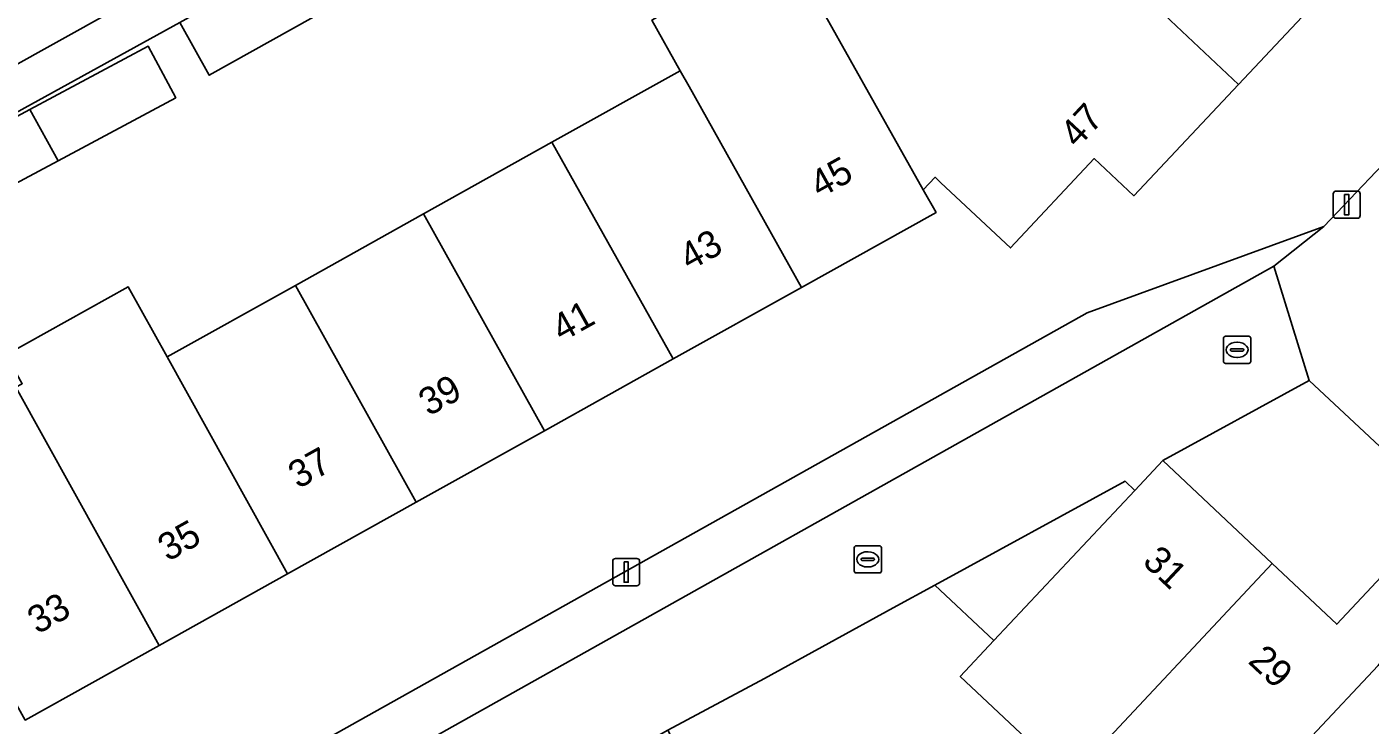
# Model space of a CAD drawing. Extents: x 158472 to 159562, y 388525 to 389606.
# Drawn here: x 159063.3 to 159112.63, y 389253 to 389278.63 of the extents above; entities that cross this region are included whole.
import ezdxf

# ---------------------------------------------------------------- set-up
doc = ezdxf.new("R2010")
doc.units = 0
for name, color, linetype in [('IMGEO_Erf', 7, 'Continuous'), ('IMGEO_Kolk', 7, 'Continuous'), ('IMGEO_Lichtmast', 7, 'Continuous'), ('IMGEO_Muur', 7, 'Continuous'), ('IMGEO_Pand', 7, 'Continuous'), ('IMGEO_Pand_nummerreeks', 7, 'Continuous'), ('IMGEO_Rijbaan_lokaal_open', 7, 'Continuous'), ('IMGEO_Voetpad_open', 7, 'Continuous')]:
    doc.layers.add(name, color=color, linetype=linetype)

msp = doc.modelspace()

# ---------------------------------------------------------------- linework, layer by layer
at = {"layer": 'IMGEO_Erf'}
for points in [[(159019.994, 389284.594), (159021.542, 389280.145), (159029.087, 389258.458), (159049.585, 389269.977), (159048.218, 389272.67), (159051.024, 389274.094), (159052.391, 389271.401), (159068.514, 389280.369), (159073.012, 389282.92), (159070.905, 389286.703), (159073.886, 389288.363), (159075.98, 389284.604), (159081.006, 389287.455), (159084.436, 389289.401), (159087.175, 389290.955)], [(159073.838, 389279.001), (159069.996, 389276.859), (159068.915, 389278.798), (159055.23, 389271.267), (159056.377, 389269.149), (159052.944, 389267.29), (159064.373, 389246.934), (159069.849, 389250), (159102.235, 389268.131), (159110.931, 389271.309), (159123.417, 389284.434)], [(159111.489, 389280.462), (159107.793, 389276.522), (159103.956, 389272.431), (159102.497, 389273.799), (159099.42, 389270.518), (159096.867, 389272.912), (159096.654, 389273.112), (159096.22, 389272.648), (159096.686, 389271.819), (159091.742, 389269.065), (159087.031, 389266.439), (159082.307, 389263.807), (159077.598, 389261.183), (159072.868, 389258.548), (159068.155, 389255.921), (159063.237, 389253.181)], [(159062.537, 389266.587), (159067.019, 389269.084), (159068.444, 389266.517), (159073.157, 389269.143), (159077.869, 389271.768), (159082.581, 389274.394), (159087.294, 389277.02), (159086.254, 389278.88)], [(159116.849, 389259.611), (159110.389, 389265.646), (159105.014, 389262.706), (159109.028, 389258.935), (159111.405, 389256.702), (159113.955, 389259.417)], [(159113.404, 389239.917), (159109.469, 389243.613), (159105.535, 389247.309), (159102.67, 389250), (159101.601, 389251.004), (159097.574, 389254.787), (159098.807, 389256.099), (159096.64, 389258.135), (159095.116, 389257.303), (159090.386, 389254.71), (159086.843, 389252.811), (159088.629, 389249.459), (159091.106, 389247.106), (159097.316, 389241.207), (159098.359, 389242.274), (159099.642, 389241.021), (159101.077, 389239.619), (159100.034, 389238.552), (159106.269, 389232.707), (159111.141, 389228.14), (159122.349, 389217.54)]]:
    msp.add_lwpolyline(points, dxfattribs=at)
msp.add_lwpolyline([(159064.445, 389273.72), (159060.54, 389271.631), (159059.528, 389273.523), (159063.403, 389275.597), (159067.755, 389277.924), (159068.767, 389276.032)], close=True, dxfattribs=at)
at = {"layer": 'IMGEO_Kolk'}
for p, q in [((159107.318, 389267.274), (159108.17, 389267.274)), ((159107.243, 389266.348), (159107.243, 389267.2)), ((159107.502, 389266.768), (159107.502, 389266.78)), ((159107.545, 389266.817), (159107.943, 389266.817)), ((159107.731, 389267.054), (159107.756, 389267.054)), ((159107.986, 389266.78), (159107.986, 389266.768)), ((159108.244, 389267.2), (159108.244, 389266.348)), ((159108.17, 389266.274), (159107.318, 389266.274)), ((159107.94, 389266.731), (159107.542, 389266.731)), ((159107.754, 389266.494), (159107.729, 389266.494)), ((159093.68, 389258.656), (159093.68, 389259.508)), ((159093.755, 389259.582), (159094.607, 389259.582)), ((159094.168, 389259.362), (159094.193, 389259.362)), ((159094.681, 389259.508), (159094.681, 389258.656)), ((159093.939, 389259.076), (159093.939, 389259.088)), ((159094.377, 389259.039), (159093.979, 389259.039)), ((159093.982, 389259.125), (159094.38, 389259.125)), ((159094.423, 389259.088), (159094.423, 389259.076)), ((159094.607, 389258.582), (159093.755, 389258.582)), ((159094.191, 389258.802), (159094.166, 389258.802))]:
    msp.add_line(p, q, dxfattribs=at)
for points in [[(159107.318, 389267.274), (159108.17, 389267.274)], [(159107.243, 389266.348), (159107.243, 389267.2)], [(159108.244, 389267.2), (159108.244, 389266.348)], [(159108.17, 389266.274), (159107.318, 389266.274)], [(159093.68, 389258.656), (159093.68, 389259.508)], [(159093.755, 389259.582), (159094.607, 389259.582)], [(159094.681, 389259.508), (159094.681, 389258.656)], [(159094.607, 389258.582), (159093.755, 389258.582)]]:
    msp.add_lwpolyline(points, dxfattribs=at)
for centre, radius, start, end in [((159107.32, 389267.198), 0.0765, 91.552, 178.448), ((159107.32, 389267.198), 0.0765, 91.552, 178.448), ((159108.168, 389267.198), 0.0765, 1.552, 88.448), ((159108.168, 389267.198), 0.0765, 1.552, 88.448), ((159107.542, 389266.777), 0.0403, 85.8775, 175.7526), ((159107.539, 389266.767), 0.0366, 178.938, 274.7102), ((159107.943, 389266.774), 0.043, 264.8664, 352.4533), ((159107.947, 389266.779), 0.0386, 1.7309, 96.639), ((159107.32, 389266.35), 0.0765, 181.552, 268.448), ((159107.32, 389266.35), 0.0765, 181.552, 268.448), ((159108.168, 389266.35), 0.0765, 271.552, 358.448), ((159108.168, 389266.35), 0.0765, 271.552, 358.448), ((159093.757, 389259.506), 0.0765, 91.552, 178.448), ((159093.757, 389259.506), 0.0765, 91.552, 178.448), ((159094.605, 389259.506), 0.0765, 1.552, 88.448), ((159094.605, 389259.506), 0.0765, 1.552, 88.448), ((159093.979, 389259.085), 0.0403, 85.8775, 175.7526), ((159093.976, 389259.075), 0.0366, 178.938, 274.7102), ((159094.38, 389259.082), 0.043, 264.8664, 352.4533), ((159094.384, 389259.087), 0.0386, 1.7309, 96.639), ((159093.757, 389258.658), 0.0765, 181.552, 268.448), ((159093.757, 389258.658), 0.0765, 181.552, 268.448), ((159094.605, 389258.658), 0.0765, 271.552, 358.448), ((159094.605, 389258.658), 0.0765, 271.552, 358.448)]:
    msp.add_arc(centre, radius, start, end, dxfattribs=at)
for centre, major_axis, ratio, start_param, end_param in [((159107.73, 389266.774), (-0.387, 0.002), 0.722429, 4.712389, 7.853982), ((159107.755, 389266.774), (-0.39, 0.002), 0.717154, 1.570796, 4.712389), ((159094.167, 389259.082), (-0.387, 0.002), 0.722429, 4.712389, 7.853982), ((159094.192, 389259.082), (-0.39, 0.002), 0.717154, 1.570796, 4.712389)]:
    msp.add_ellipse(centre, major_axis=major_axis, ratio=ratio, start_param=start_param, end_param=end_param, dxfattribs=at)
at = {"layer": 'IMGEO_Lichtmast'}
for p, q in [((159111.274, 389271.704), (159111.274, 389272.504)), ((159111.274, 389272.504), (159111.274, 389271.704)), ((159111.374, 389272.604), (159112.164, 389272.604)), ((159112.164, 389272.604), (159111.374, 389272.604)), ((159112.264, 389272.504), (159112.264, 389271.704)), ((159112.264, 389271.704), (159112.264, 389272.504)), ((159112.164, 389271.604), (159111.374, 389271.604)), ((159111.374, 389271.604), (159112.164, 389271.604)), ((159084.812, 389258.215), (159084.812, 389259.015)), ((159084.812, 389259.015), (159084.812, 389258.215)), ((159084.912, 389259.115), (159085.702, 389259.115)), ((159085.702, 389259.115), (159084.912, 389259.115)), ((159085.802, 389259.015), (159085.802, 389258.215)), ((159085.802, 389258.215), (159085.802, 389259.015)), ((159085.702, 389258.115), (159084.912, 389258.115)), ((159084.912, 389258.115), (159085.702, 389258.115))]:
    msp.add_line(p, q, dxfattribs=at)
for points in [[(159111.694, 389272.479), (159111.844, 389272.479), (159111.844, 389271.729), (159111.694, 389271.729), (159111.694, 389272.479)], [(159085.232, 389258.99), (159085.382, 389258.99), (159085.382, 389258.24), (159085.232, 389258.24), (159085.232, 389258.99)]]:
    msp.add_lwpolyline(points, dxfattribs=at)
for centre, start, end in [((159111.374, 389272.504), 90, 180), ((159111.374, 389272.504), 90, 180), ((159112.164, 389272.504), 0, 90), ((159112.164, 389272.504), 360, 90), ((159111.374, 389271.704), 180, 270), ((159111.374, 389271.704), 180, 270), ((159112.164, 389271.704), 270, 0), ((159112.164, 389271.704), 270, 0), ((159084.912, 389259.015), 90, 180), ((159084.912, 389259.015), 90, 180), ((159085.702, 389259.015), 0, 90), ((159085.702, 389259.015), 360, 90), ((159084.912, 389258.215), 180, 270), ((159084.912, 389258.215), 180, 270), ((159085.702, 389258.215), 270, 0), ((159085.702, 389258.215), 270, 0)]:
    msp.add_arc(centre, 0.1, start, end, dxfattribs=at)
at = {"layer": 'IMGEO_Muur'}
msp.add_lwpolyline([(159091.106, 389247.106), (159088.629, 389249.459), (159086.843, 389252.811), (159090.386, 389254.71), (159095.116, 389257.303), (159096.64, 389258.135)], dxfattribs=at)
at = {"layer": 'IMGEO_Pand'}
for points in [[(159104.853, 389286.724), (159102.228, 389289.201), (159098.514, 389285.265), (159101.152, 389282.779), (159101.962, 389282.016), (159107.793, 389276.522), (159111.489, 389280.462)], [(159107.793, 389276.522), (159101.962, 389282.016), (159101.152, 389282.779), (159098.514, 389285.265), (159092.719, 389279.115), (159092.642, 389279.008), (159096.22, 389272.648), (159096.654, 389273.112), (159096.867, 389272.912), (159099.42, 389270.518), (159102.497, 389273.799), (159103.956, 389272.431)], [(159092.642, 389279.008), (159092.217, 389279.764), (159091.161, 389281.641), (159086.254, 389278.88), (159087.294, 389277.02), (159087.619, 389276.438), (159091.742, 389269.065), (159096.686, 389271.819), (159096.22, 389272.648)], [(159073.838, 389279.001), (159072.758, 389280.94), (159068.915, 389278.798), (159069.996, 389276.859)], [(159064.445, 389273.72), (159068.767, 389276.032), (159067.755, 389277.924), (159063.403, 389275.597)], [(159087.294, 389277.02), (159082.581, 389274.394), (159087.031, 389266.439), (159091.742, 389269.065), (159087.619, 389276.438)], [(159064.445, 389273.72), (159063.403, 389275.597), (159059.528, 389273.523), (159060.54, 389271.631)], [(159077.869, 389271.768), (159082.307, 389263.807), (159087.031, 389266.439), (159082.581, 389274.394)], [(159077.869, 389271.768), (159073.157, 389269.143), (159077.598, 389261.183), (159082.307, 389263.807)], [(159072.868, 389258.548), (159068.444, 389266.517), (159067.019, 389269.084), (159062.537, 389266.587), (159063.126, 389265.53), (159062.891, 389265.399), (159068.155, 389255.921)], [(159072.868, 389258.548), (159077.598, 389261.183), (159073.157, 389269.143), (159068.444, 389266.517)], [(159068.155, 389255.921), (159062.891, 389265.399), (159057.96, 389262.651), (159060.803, 389257.549), (159063.237, 389253.181)], [(159109.028, 389258.935), (159105.014, 389262.706), (159103.987, 389261.613), (159098.807, 389256.099), (159097.574, 389254.787), (159101.601, 389251.004)], [(159103.987, 389261.613), (159103.628, 389261.95), (159096.64, 389258.135), (159098.807, 389256.099)], [(159112.974, 389255.247), (159115.516, 389257.951), (159113.955, 389259.417), (159111.405, 389256.702), (159109.028, 389258.935), (159101.601, 389251.004), (159102.67, 389250), (159105.535, 389247.309), (159108.057, 389250), (159112.92, 389255.19)], [(159116.86, 389251.5), (159119.475, 389254.248), (159117.91, 389255.719), (159115.361, 389253.005), (159113.058, 389255.168), (159112.974, 389255.247), (159112.92, 389255.19), (159108.057, 389250), (159105.535, 389247.309), (159109.469, 389243.613), (159115.454, 389250)]]:
    msp.add_lwpolyline(points, close=True, dxfattribs=at)
at = {"layer": 'IMGEO_Rijbaan_lokaal_open'}
msp.add_lwpolyline([(159095.116, 389257.303), (159096.64, 389258.135), (159103.628, 389261.95), (159103.987, 389261.613), (159105.014, 389262.706), (159110.389, 389265.646), (159109.088, 389269.852), (159073.674, 389250), (159067.471, 389246.523), (159069.405, 389243.038), (159081.827, 389250), (159085.189, 389251.884), (159086.843, 389252.811), (159090.386, 389254.71)], close=True, dxfattribs=at)
at = {"layer": 'IMGEO_Voetpad_open'}
for points in [[(159145.159, 389303.449), (159144.403, 389304.163), (159144.292, 389306.713), (159143.461, 389305.811), (159134.48, 389296.609), (159133.225, 389295.103), (159129.518, 389291.142), (159124.546, 389285.621), (159123.417, 389284.434), (159110.931, 389271.309), (159109.088, 389269.852), (159110.389, 389265.646), (159116.849, 389259.611), (159117.341, 389260.138)], [(159068.514, 389280.369), (159052.391, 389271.401)], [(159055.23, 389271.267), (159068.915, 389278.798)], [(159063.268, 389245.753), (159063.716, 389244.971), (159065.044, 389245.685), (159065.761, 389244.351), (159067.215, 389241.81), (159069.405, 389243.038), (159067.471, 389246.523), (159073.674, 389250), (159109.088, 389269.852), (159110.931, 389271.309), (159102.235, 389268.131), (159069.849, 389250), (159064.373, 389246.934), (159052.944, 389267.29)]]:
    msp.add_lwpolyline(points, dxfattribs=at)

# ---------------------------------------------------------------- texts
at = {"layer": 'IMGEO_Pand_nummerreeks'}
for s, rotation, p in [('47', 46.8336, (159101.875, 389274.144)), ('45', 29.1292, (159092.418, 389272.326)), ('43', 29.1292, (159087.629, 389269.657)), ('41', 29.1271, (159082.939, 389267.044)), ('39', 29.1271, (159078.051, 389264.32)), ('37', 29.1271, (159073.262, 389261.652)), ('35', 29.1271, (159068.473, 389258.983)), ('31', 316.8162, (159104.229, 389258.944)), ('33', 29.1271, (159063.684, 389256.315)), ('29', 316.8162, (159108.106, 389255.305))]:
    msp.add_text(s, height=1, rotation=rotation, dxfattribs=at).set_placement(p)

doc.saveas('drawing.dxf')
